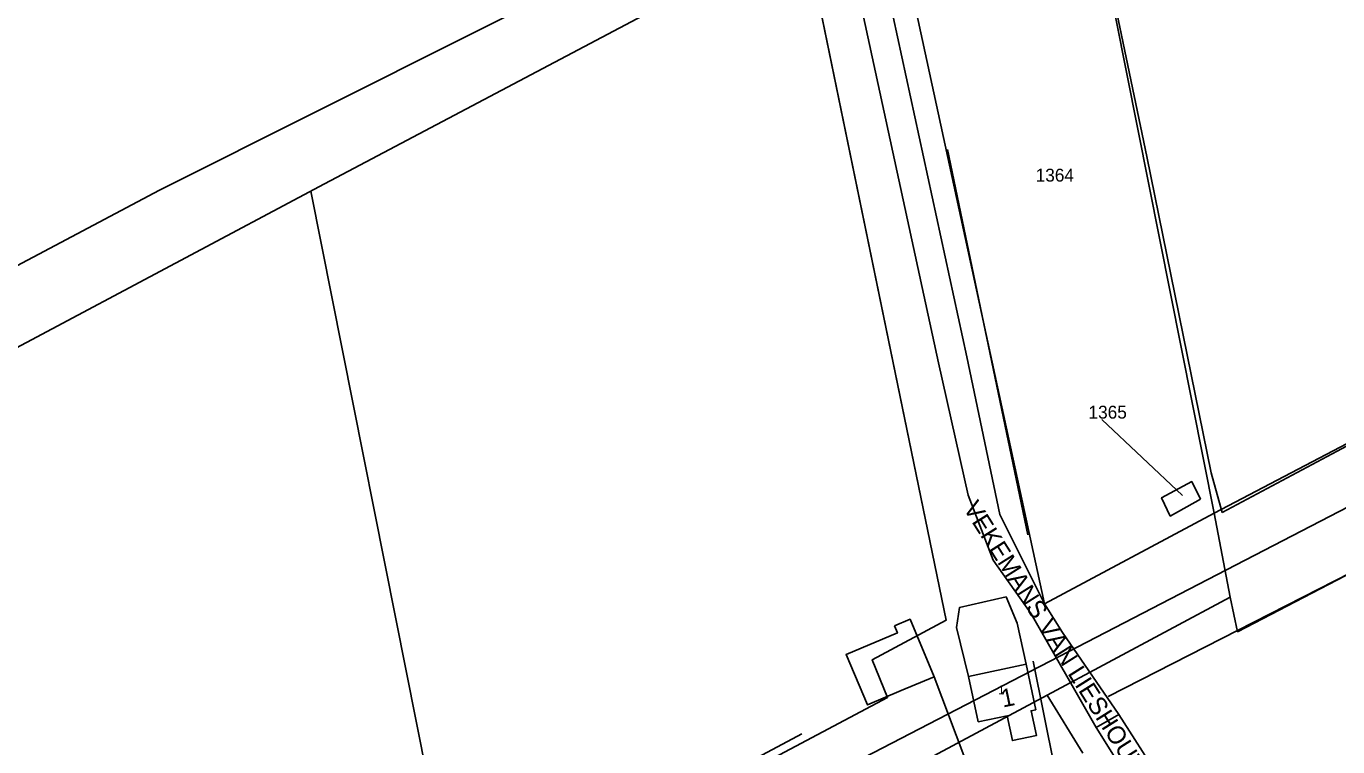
# Model space of a CAD drawing. Extents: x 148816 to 151297, y 399515 to 402500.
# Drawn here: x 149646.3 to 149829.5, y 401667.3 to 401767.9 of the extents above; entities that cross this region are included whole.
import ezdxf

# ---------------------------------------------------------------- set-up
doc = ezdxf.new("R2010")
doc.units = 0
for name, color, linetype in [('B01 Hoofdgebouw  [T] Norm', 7, 'Continuous'), ('B01 hoofgebouw', 7, 'Continuous'), ('B02 Bijgebouw  [D] Norm', 7, 'Continuous'), ('G01 perceelsgrens', 7, 'Continuous'), ('Q21 Lichtmast  Gem', 7, 'Continuous'), ('T04 Haag heg  [D] Gem', 7, 'Continuous'), ('T04 Haag heg  [D] Norm', 7, 'Continuous'), ('T09 Insteek water  [T] Norm', 7, 'Continuous'), ('V00 Kant verharding algemeen  [T] Norm', 7, 'Continuous'), ('V06 Kant onverhard  [D] Norm', 7, 'Continuous'), ('V06 Kant onverhard  [T] Gem', 7, 'Continuous'), ('Z01 perceelnummer', 7, 'Continuous'), ('Z02 huisnummer', 7, 'Continuous'), ('Z02 Huisnummer  [Tekst] Norm', 7, 'Continuous'), ('Z06 straatnaam', 7, 'Continuous')]:
    doc.layers.add(name, color=color, linetype=linetype)

msp = doc.modelspace()

# ---------------------------------------------------------------- linework, layer by layer
at = {"layer": 'B01 Hoofdgebouw  [T] Norm'}
for p, q in [((149767.56, 401684.16), (149769.74, 401685.08)), ((149769.74, 401685.08), (149773.12, 401677.06)), ((149777.87, 401677.11), (149785.95, 401678.81)), ((149785.95, 401678.81), (149787.29, 401672.44)), ((149773.12, 401677.06), (149768.51, 401675.12)), ((149779.23, 401670.75), (149777.87, 401677.11)), ((149783.31, 401671.6), (149779.23, 401670.75)), ((149784.03, 401668.15), (149783.31, 401671.6)), ((149787.29, 401672.44), (149786.64, 401672.31)), ((149786.64, 401672.31), (149787.37, 401668.85)), ((149787.37, 401668.85), (149784.03, 401668.15))]:
    msp.add_line(p, q, dxfattribs=at)
at = {"layer": 'B01 hoofgebouw'}
for points in [[(149767.56, 401684.16), (149769.74, 401685.08), (149773.12, 401677.06), (149768.51, 401675.12)], [(149768.51, 401675.12), (149763.77, 401673.12), (149760.8, 401680.17), (149767.97, 401683.19), (149767.56, 401684.16)], [(149779.23, 401670.75), (149783.31, 401671.6), (149784.03, 401668.15), (149787.37, 401668.85), (149786.64, 401672.31), (149787.29, 401672.44), (149785.95, 401678.81), (149777.87, 401677.11), (149779.23, 401670.75)]]:
    msp.add_lwpolyline(points, dxfattribs=at)
at = {"layer": 'B02 Bijgebouw  [D] Norm'}
for p, q in [((149767.97, 401683.19), (149760.8, 401680.17)), ((149767.56, 401684.16), (149767.97, 401683.19)), ((149760.8, 401680.17), (149763.77, 401673.12)), ((149763.77, 401673.12), (149768.51, 401675.12))]:
    msp.add_line(p, q, dxfattribs=at)
at = {"layer": 'G01 perceelsgrens'}
for points in [[(149449.25, 401746.66), (149731.81, 401893.62), (149774.76, 401684.94), (149764.42, 401679.4), (149766.6, 401674.18), (149438.48, 401500)], [(149812.21, 401699.9), (149992.86, 401794.62), (149971.96, 401893.25)], [(149792.39, 401799.71), (149812.21, 401699.9)], [(149767.1, 401786.2), (149788.5, 401687.24), (149812.21, 401699.9)], [(149814.42, 401688.17), (149815.48, 401683.34), (149858.17, 401705.52)], [(149810.3, 401701.86), (149809.08, 401704.32), (149804.86, 401702.07), (149806.07, 401699.49), (149810.3, 401701.86)], [(149812.21, 401699.9), (149814.42, 401688.17)], [(149788.89, 401674.49), (149814.42, 401688.17)], [(149705.8, 401630.04), (149720.77, 401638.01), (149788.89, 401674.49)], [(149788.89, 401674.49), (149793.88, 401666.4)]]:
    msp.add_lwpolyline(points, dxfattribs=at)
at = {"layer": 'Q21 Lichtmast  Gem'}
msp.add_lwpolyline([(149259.03, 401631.35), (149389.25, 401472.06), (149811.3, 401690.64), (150218.62, 401901.6), (150212.43, 402019.68), (150368.23, 402051.07), (150470.02, 401545.9), (150556.48, 401148.68)], dxfattribs=at)
at = {"layer": 'T04 Haag heg  [D] Gem'}
msp.add_line((149868.28, 401710.45), (149797.39, 401674.3), dxfattribs=at)
for points in [[(149777.87, 401677.11), (149776.2, 401683.93), (149776.64, 401686.75), (149783.16, 401688.2)], [(149773.12, 401677.06), (149777.23, 401666.05), (149789.88, 401664.42)]]:
    msp.add_lwpolyline(points, dxfattribs=at)
at = {"layer": 'T04 Haag heg  [D] Norm'}
msp.add_line((149789.88, 401664.42), (149786.91, 401679.22), dxfattribs=at)
msp.add_lwpolyline([(149785.95, 401678.81), (149784.67, 401684.53), (149783.16, 401688.2)], dxfattribs=at)
at = {"layer": 'T09 Insteek water  [T] Norm'}
for p, q in [((149792.39, 401799.71), (149802.82, 401749.73)), ((149687.97, 401745.91), (149754.92, 401781.32)), ((149754.92, 401781.32), (149774.76, 401684.94)), ((149774.97, 401750.72), (149786.16, 401696.87)), ((149686.05, 401744.89), (149706.37, 401642.57))]:
    msp.add_line(p, q, dxfattribs=at)
for points in [[(150000, 401798.36), (149867.7, 401729), (149829.38, 401708.57), (149813.31, 401699.98)], [(149753.27, 401789.33), (149664.91, 401745.04)], [(149802.82, 401749.73), (149811.8, 401705.53), (149813.31, 401699.98)], [(149500.28, 401645.99), (149569.49, 401682.9), (149625.46, 401712.68), (149687.97, 401745.91)], [(149664.91, 401745.04), (149572.77, 401696.18)], [(149754.62, 401669.1), (149733.36, 401657.72), (149729.27, 401653.46), (149693.87, 401636.62), (149659.24, 401618.42), (149590.36, 401582), (149500.03, 401534.3)]]:
    msp.add_lwpolyline(points, dxfattribs=at)
at = {"layer": 'V00 Kant verharding algemeen  [T] Norm'}
for p, q in [((149795.7, 401669.95), (149798.88, 401671.77)), ((149798.88, 401671.77), (149827.45, 401627.24)), ((149822.81, 401627.2), (149795.7, 401669.95))]:
    msp.add_line(p, q, dxfattribs=at)
at = {"layer": 'V06 Kant onverhard  [D] Norm'}
for p, q in [((149757.67, 401794.89), (149773.68, 401720.89)), ((149761.66, 401795.75), (149777.66, 401721.75)), ((149773.68, 401720.89), (149777.86, 401702.4)), ((149777.66, 401721.75), (149782.27, 401699.73)), ((149777.86, 401702.4), (149781.35, 401693.32)), ((149782.27, 401699.73), (149788.5, 401687.24)), ((149781.35, 401693.32), (149786.64, 401685.84)), ((149791, 401683.22), (149788.5, 401687.24)), ((149795.7, 401669.95), (149786.64, 401685.84))]:
    msp.add_line(p, q, dxfattribs=at)
at = {"layer": 'V06 Kant onverhard  [T] Gem'}
msp.add_line((149798.88, 401671.77), (149791, 401683.22), dxfattribs=at)
at = {"layer": 'Z01 perceelnummer'}
msp.add_lwpolyline([(149796.5, 401713.01), (149807.77, 401702.35)], dxfattribs=at)

# ---------------------------------------------------------------- texts
for s, p in [('1364', (149787.27, 401746.22)), ('1365', (149794.65, 401713.11))]:
    msp.add_text(s, height=1.8, dxfattribs=at).set_placement(p)
at = {"layer": 'Z02 huisnummer'}
msp.add_text('1', height=2.5, rotation=11.7706, dxfattribs=at).set_placement((149782.69, 401672.75))
at = {"layer": 'Z02 Huisnummer  [Tekst] Norm'}
msp.add_text('1', height=1.25, dxfattribs=at).set_placement((149782.01, 401674.61))
at = {"layer": 'Z06 straatnaam'}
msp.add_text('VEKEMANS VAN LIESHOUTLAAN', height=2.5, rotation=302.2909, dxfattribs=at).set_placement((149777.08, 401700.61))

doc.saveas('drawing.dxf')
